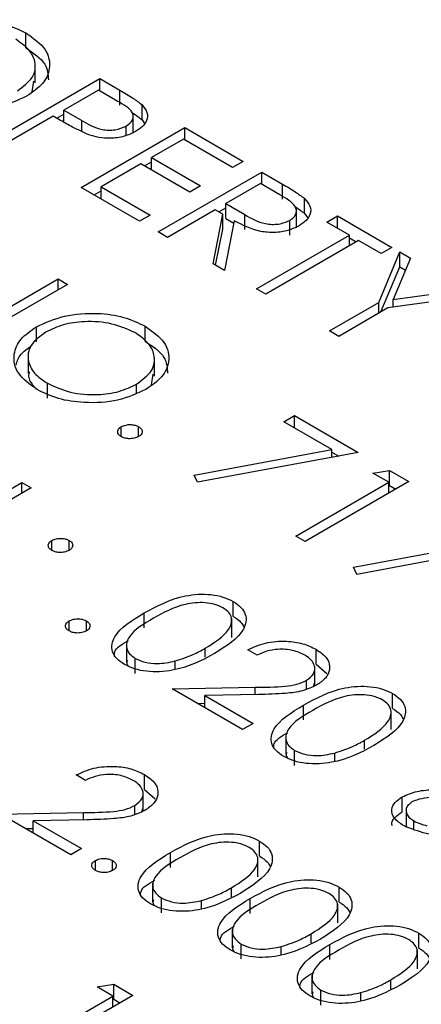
# Model space of a CAD drawing. Header units: inches. Extents: x 220 to 877, y 4 to 174.
# Tile 453 of 656: x 485.109 to 485.438, y 149.824 to 150.63. Entities that reach past the tile are written whole.
import ezdxf

# ---------------------------------------------------------------- set-up
doc = ezdxf.new("R2010")
doc.units = ezdxf.units.IN
doc.header["$LTSCALE"] = 0.5
doc.header["$MEASUREMENT"] = 0
doc.layers.add('DSS-M-S', color=53, linetype='Continuous')

msp = doc.modelspace()

# ---------------------------------------------------------------- linework, layer by layer
at = {"layer": 'DSS-M-S', "linetype": 'Continuous', "lineweight": 25}
for p, q in [((485.11367, 150.60652), (485.11367, 150.61877)), ((485.12133, 150.57777), (485.12133, 150.59308)), ((485.08919, 150.53242), (485.17404, 150.5814)), ((485.17404, 150.5814), (485.19068, 150.57179)), ((485.17404, 150.57135), (485.17404, 150.5814)), ((485.11881, 150.57063), (485.12024, 150.57936)), ((485.17295, 150.57198), (485.14467, 150.55565)), ((485.18847, 150.56302), (485.17295, 150.57198)), ((485.19068, 150.55955), (485.19068, 150.57179)), ((485.20874, 150.54765), (485.20874, 150.5599)), ((485.13597, 150.55063), (485.0968, 150.52802)), ((485.14204, 150.54713), (485.13597, 150.55063)), ((485.13896, 150.5489), (485.14467, 150.5522)), ((485.14467, 150.55565), (485.15934, 150.54697)), ((485.14467, 150.54566), (485.14467, 150.55565)), ((485.20146, 150.53664), (485.20146, 150.55195)), ((485.15881, 150.49222), (485.24367, 150.54121)), ((485.15934, 150.53814), (485.15934, 150.54697)), ((485.19585, 150.53488), (485.19585, 150.54249)), ((485.20874, 150.54765), (485.21076, 150.54455)), ((485.24367, 150.54121), (485.29153, 150.51358)), ((485.24367, 150.53116), (485.24367, 150.54121)), ((485.24258, 150.53179), (485.21647, 150.51672)), ((485.28283, 150.50855), (485.24258, 150.53179)), ((485.21647, 150.51672), (485.25672, 150.49348)), ((485.21647, 150.50667), (485.21647, 150.51672)), ((485.20777, 150.51169), (485.17513, 150.49285)), ((485.24802, 150.48846), (485.20777, 150.51169)), ((485.21076, 150.50996), (485.21647, 150.51326)), ((485.29153, 150.51358), (485.28283, 150.50855)), ((485.22191, 150.4558), (485.30676, 150.50478)), ((485.30676, 150.50478), (485.32374, 150.49498)), ((485.30676, 150.49474), (485.30676, 150.50478)), ((485.20668, 150.46459), (485.15881, 150.49222)), ((485.17513, 150.49285), (485.21538, 150.46962)), ((485.17513, 150.4828), (485.17513, 150.49285)), ((485.25672, 150.49348), (485.24802, 150.48846)), ((485.30567, 150.49536), (485.27739, 150.47904)), ((485.32158, 150.48618), (485.30567, 150.49536)), ((485.32374, 150.48273), (485.32374, 150.49498)), ((485.16942, 150.4861), (485.17513, 150.4894)), ((485.27739, 150.47904), (485.29281, 150.47)), ((485.27739, 150.46679), (485.27739, 150.47904)), ((485.34181, 150.47097), (485.34181, 150.48322)), ((485.21538, 150.46962), (485.20668, 150.46459)), ((485.26869, 150.47401), (485.22952, 150.4514)), ((485.26688, 150.42984), (485.27487, 150.47044)), ((485.27487, 150.47044), (485.26869, 150.47401)), ((485.27168, 150.47228), (485.27739, 150.47558)), ((485.27487, 150.45819), (485.27487, 150.47044)), ((485.29281, 150.45775), (485.29281, 150.47)), ((485.33518, 150.45921), (485.33518, 150.47452)), ((485.34181, 150.47097), (485.34442, 150.46726)), ((485.36007, 150.46396), (485.36877, 150.46899)), ((485.36877, 150.46899), (485.41337, 150.44324)), ((485.36877, 150.45894), (485.36877, 150.46899)), ((485.28429, 150.465), (485.2763, 150.4244)), ((485.27739, 150.46679), (485.28389, 150.46298)), ((485.32978, 150.45307), (485.32978, 150.46532)), ((485.37856, 150.45329), (485.36007, 150.46396)), ((485.22952, 150.4514), (485.22191, 150.4558)), ((485.26905, 150.42859), (485.27487, 150.45819)), ((485.30241, 150.40933), (485.37856, 150.45329)), ((485.37856, 150.4445), (485.37856, 150.45329)), ((485.38617, 150.44889), (485.31002, 150.40493)), ((485.37856, 150.45109), (485.38427, 150.44779)), ((485.40467, 150.43822), (485.38617, 150.44889)), ((485.40258, 150.39807), (485.4199, 150.43947)), ((485.41337, 150.44324), (485.40467, 150.43822)), ((485.4199, 150.43947), (485.42862, 150.43444)), ((485.4199, 150.42722), (485.4199, 150.43947)), ((485.2763, 150.4244), (485.26688, 150.42984)), ((485.42862, 150.43444), (485.41446, 150.40052)), ((485.40448, 150.39038), (485.4199, 150.42722)), ((485.4199, 150.42722), (485.4245, 150.42457)), ((485.14766, 150.41294), (485.06281, 150.36395)), ((485.07326, 150.37878), (485.14005, 150.41733)), ((485.14005, 150.41733), (485.14766, 150.41294)), ((485.14005, 150.40854), (485.14005, 150.41733)), ((485.31002, 150.40493), (485.30241, 150.40933)), ((485.48191, 150.40368), (485.41019, 150.39368)), ((485.41446, 150.40052), (485.47319, 150.40871)), ((485.36224, 150.37479), (485.40258, 150.39807)), ((485.40258, 150.38928), (485.40258, 150.39807)), ((485.41446, 150.39427), (485.41446, 150.40052)), ((485.41019, 150.39368), (485.36986, 150.37039)), ((485.12227, 150.36593), (485.12227, 150.37818)), ((485.2113, 150.36646), (485.2113, 150.37871)), ((485.36986, 150.37039), (485.36224, 150.37479)), ((485.11544, 150.35529), (485.11544, 150.33998)), ((485.21896, 150.33771), (485.21896, 150.35302)), ((485.21645, 150.33057), (485.21788, 150.3393)), ((485.13117, 150.31978), (485.13117, 150.33202)), ((485.20428, 150.32407), (485.20428, 150.33133)), ((485.32498, 150.30053), (485.33369, 150.30555)), ((485.36432, 150.27782), (485.32498, 150.30053)), ((485.33369, 150.30555), (485.3859, 150.27541)), ((485.33369, 150.2955), (485.33369, 150.30555)), ((485.19172, 150.28828), (485.19172, 150.29644)), ((485.20586, 150.28828), (485.20586, 150.29644)), ((485.25131, 150.2568), (485.36432, 150.27782)), ((485.3859, 150.27541), (485.25427, 150.25091)), ((485.36432, 150.27139), (485.36432, 150.27782)), ((485.36432, 150.27562), (485.36986, 150.27242)), ((485.39787, 150.25845), (485.41155, 150.2606)), ((485.41092, 150.25091), (485.39787, 150.25845)), ((485.41155, 150.2606), (485.42724, 150.25154)), ((485.41155, 150.24835), (485.41155, 150.2606)), ((485.02555, 150.20177), (485.1104, 150.25076)), ((485.1104, 150.25076), (485.11802, 150.24636)), ((485.1104, 150.24196), (485.1104, 150.25076)), ((485.25427, 150.25091), (485.25131, 150.2568)), ((485.33477, 150.20695), (485.41092, 150.25091)), ((485.42724, 150.25154), (485.34239, 150.20256)), ((485.41092, 150.24212), (485.41092, 150.25091)), ((485.11802, 150.24636), (485.04187, 150.2024)), ((485.41092, 150.24825), (485.41155, 150.24835)), ((485.41155, 150.24835), (485.41663, 150.24542)), ((485.13488, 150.19518), (485.13488, 150.20334)), ((485.14902, 150.19518), (485.14902, 150.20334)), ((485.34239, 150.20256), (485.33477, 150.20695)), ((485.38186, 150.18144), (485.49486, 150.20246)), ((485.51645, 150.20004), (485.38481, 150.17555)), ((485.38481, 150.17555), (485.38186, 150.18144)), ((485.28346, 150.14112), (485.28346, 150.15337)), ((485.14902, 150.12924), (485.14902, 150.1374)), ((485.16316, 150.12924), (485.16316, 150.1374)), ((485.21045, 150.13173), (485.21045, 150.14398)), ((485.28224, 150.12398), (485.28224, 150.13929)), ((485.19588, 150.119), (485.19588, 150.10369)), ((485.26053, 150.10771), (485.26053, 150.11511)), ((485.30295, 150.10945), (485.29534, 150.11385)), ((485.3513, 150.10196), (485.3513, 150.1142)), ((485.20321, 150.0945), (485.20321, 150.10675)), ((485.23598, 150.09804), (485.23598, 150.10465)), ((485.3502, 150.0847), (485.3502, 150.10001)), ((485.3513, 150.10196), (485.36014, 150.0944)), ((485.23333, 150.08182), (485.30136, 150.0831)), ((485.29099, 150.04854), (485.23333, 150.08182)), ((485.30136, 150.07713), (485.30136, 150.0831)), ((485.34341, 150.08154), (485.34341, 150.08885)), ((485.34939, 150.08392), (485.34969, 150.08625)), ((485.30409, 150.07718), (485.2602, 150.07636)), ((485.2602, 150.07636), (485.29969, 150.05356)), ((485.2602, 150.06631), (485.2602, 150.07636)), ((485.414, 150.06576), (485.414, 150.07801)), ((485.25388, 150.06996), (485.2602, 150.07008)), ((485.34099, 150.05637), (485.34099, 150.06861)), ((485.41279, 150.04862), (485.41279, 150.06393)), ((485.29969, 150.05356), (485.29099, 150.04854)), ((485.32643, 150.04364), (485.32643, 150.02833)), ((485.39107, 150.03234), (485.39107, 150.03975)), ((485.33375, 150.01914), (485.33375, 150.03139)), ((485.36653, 150.02268), (485.36653, 150.02929)), ((485.16235, 150.00693), (485.15473, 150.01133)), ((485.21069, 149.99943), (485.21069, 150.01168)), ((485.2096, 149.98218), (485.2096, 149.99749)), ((485.21069, 149.99943), (485.21953, 149.99188)), ((485.42189, 149.98123), (485.42189, 149.99348)), ((485.2028, 149.97902), (485.2028, 149.98633)), ((485.09273, 149.9793), (485.16075, 149.98058)), ((485.15038, 149.94602), (485.09273, 149.9793)), ((485.16075, 149.97461), (485.16075, 149.98058)), ((485.20878, 149.9814), (485.20909, 149.98373)), ((485.42509, 149.98365), (485.42509, 149.96834)), ((485.16349, 149.97466), (485.1196, 149.97383)), ((485.1196, 149.97383), (485.15908, 149.95104)), ((485.1196, 149.96379), (485.1196, 149.97383)), ((485.43134, 149.96696), (485.43134, 149.9738)), ((485.11327, 149.96744), (485.1196, 149.96756)), ((485.30494, 149.94502), (485.30494, 149.95727)), ((485.15908, 149.95104), (485.15038, 149.94602)), ((485.23194, 149.93563), (485.23194, 149.94788)), ((485.17051, 149.93314), (485.17051, 149.94131)), ((485.18465, 149.93314), (485.18465, 149.94131)), ((485.30373, 149.92788), (485.30373, 149.94319)), ((485.21737, 149.9229), (485.21737, 149.90759)), ((485.28201, 149.91161), (485.28201, 149.91901)), ((485.37021, 149.90734), (485.37021, 149.91959)), ((485.2247, 149.8984), (485.2247, 149.91065)), ((485.25747, 149.90194), (485.25747, 149.90855)), ((485.29721, 149.89795), (485.29721, 149.9102)), ((485.369, 149.8902), (485.369, 149.90551)), ((485.28264, 149.88522), (485.28264, 149.86991)), ((485.34728, 149.87393), (485.34728, 149.88133)), ((485.43549, 149.86966), (485.43549, 149.88191)), ((485.28997, 149.86072), (485.28997, 149.87297)), ((485.36248, 149.86027), (485.36248, 149.87252)), ((485.32274, 149.86426), (485.32274, 149.87087)), ((485.43427, 149.85252), (485.43427, 149.86783)), ((485.34791, 149.84754), (485.34791, 149.83223)), ((485.17187, 149.83784), (485.18555, 149.83999)), ((485.18555, 149.83999), (485.20124, 149.83093)), ((485.18555, 149.82774), (485.18555, 149.83999)), ((485.41256, 149.83625), (485.41256, 149.84365)), ((485.18492, 149.83031), (485.17187, 149.83784)), ((485.35524, 149.82304), (485.35524, 149.83529)), ((485.38801, 149.82658), (485.38801, 149.83319)), ((485.10877, 149.78635), (485.18492, 149.83031)), ((485.20124, 149.83093), (485.11639, 149.78195)), ((485.18492, 149.82151), (485.18492, 149.83031)), ((485.18492, 149.82764), (485.18555, 149.82774)), ((485.18555, 149.82774), (485.19063, 149.82481))]:
    msp.add_line(p, q, dxfattribs=at)
for points, knots in [([(485.02463, 150.61824), (485.03196, 150.62156), (485.04662, 150.62822), (485.07315, 150.63012), (485.09669, 150.62679), (485.10801, 150.62144), (485.11367, 150.61877)], [0, 0, 0, 0, 0.279731, 0.559327, 0.77968, 1, 1, 1, 1]), ([(485.10665, 150.57138), (485.11138, 150.57487), (485.12085, 150.58184), (485.12221, 150.59455), (485.11674, 150.60551), (485.10914, 150.61085), (485.10534, 150.61353)], [0, 0, 0, 0, 0.279468, 0.55887, 0.779516, 1, 1, 1, 1]), ([(485.11367, 150.61877), (485.11962, 150.61453), (485.13152, 150.60605), (485.13434, 150.59051), (485.12859, 150.57677), (485.11903, 150.57024), (485.11424, 150.56698)], [0, 0, 0, 0, 0.279767, 0.559358, 0.779571, 1, 1, 1, 1]), ([(485.11367, 150.60652), (485.11988, 150.60229), (485.13107, 150.59467), (485.13172, 150.58476), (485.13201, 150.58035)], [0, 0, 0, 0, 0.5548048, 1, 1, 1, 1]), ([(485.11424, 150.56698), (485.10691, 150.56361), (485.09225, 150.55687), (485.06557, 150.55542), (485.04198, 150.55869), (485.03076, 150.56415), (485.02514, 150.56688)], [0, 0, 0, 0, 0.27963, 0.559343, 0.779597, 1, 1, 1, 1]), ([(485.19068, 150.57179), (485.19432, 150.56971), (485.20082, 150.56598), (485.20632, 150.56176), (485.20874, 150.5599)], [0, 0, 0, 0, 0.560314, 1, 1, 1, 1]), ([(485.19585, 150.54249), (485.1979, 150.54412), (485.20099, 150.54657), (485.20169, 150.55058), (485.19999, 150.55652), (485.19359, 150.56014), (485.18847, 150.56302)], [0, 0, 0, 0, 0.248969, 0.374729, 0.500383, 1, 1, 1, 1]), ([(485.20874, 150.5599), (485.21038, 150.55788), (485.21368, 150.55383), (485.21327, 150.54744), (485.20956, 150.54205), (485.20552, 150.53943), (485.2035, 150.53812)], [0, 0, 0, 0, 0.279705, 0.559381, 0.779509, 1, 1, 1, 1]), ([(485.20057, 150.55356), (485.20081, 150.55342), (485.20384, 150.5516), (485.20639, 150.54955), (485.20874, 150.54765)], [0, 0, 0, 0, 0.079748, 1, 1, 1, 1]), ([(485.16503, 150.53546), (485.16051, 150.53749), (485.15243, 150.54111), (485.14521, 150.54529), (485.14204, 150.54713)], [0, 0, 0, 0, 0.559694, 1, 1, 1, 1]), ([(485.15934, 150.54697), (485.16449, 150.54397), (485.17094, 150.54023), (485.18145, 150.53906), (485.18861, 150.53943), (485.19296, 150.54127), (485.19585, 150.54249)], [0, 0, 0, 0, 0.499721, 0.62535, 0.751083, 1, 1, 1, 1]), ([(485.2035, 150.53812), (485.2005, 150.53662), (485.19451, 150.53363), (485.18345, 150.53215), (485.17327, 150.53295), (485.16778, 150.53462), (485.16503, 150.53546)], [0, 0, 0, 0, 0.280099, 0.559324, 0.779458, 1, 1, 1, 1]), ([(485.32374, 150.49498), (485.32736, 150.49291), (485.33381, 150.4892), (485.33937, 150.48505), (485.34181, 150.48322)], [0, 0, 0, 0, 0.56024, 1, 1, 1, 1]), ([(485.32978, 150.46532), (485.33093, 150.46609), (485.33323, 150.46763), (485.33493, 150.47056), (485.33542, 150.4736), (485.33327, 150.47962), (485.32678, 150.48327), (485.32158, 150.48618)], [0, 0, 0, 0, 0.1253074, 0.250617, 0.3759543, 0.5012806, 1, 1, 1, 1]), ([(485.33419, 150.47644), (485.33423, 150.47641), (485.33704, 150.47473), (485.33944, 150.47283), (485.34181, 150.47097)], [0, 0, 0, 0, 0.0138, 1, 1, 1, 1]), ([(485.34181, 150.48322), (485.34359, 150.48117), (485.34715, 150.47708), (485.34703, 150.47054), (485.34354, 150.46496), (485.33943, 150.46226), (485.33737, 150.46091)], [0, 0, 0, 0, 0.279797, 0.5595, 0.779626, 1, 1, 1, 1]), ([(485.29281, 150.47), (485.29803, 150.467), (485.30458, 150.46325), (485.31515, 150.46192), (485.32242, 150.46223), (485.32684, 150.46409), (485.32978, 150.46532)], [0, 0, 0, 0, 0.499827, 0.625498, 0.751208, 1, 1, 1, 1]), ([(485.33737, 150.46091), (485.33447, 150.45949), (485.32866, 150.45665), (485.31734, 150.45496), (485.30064, 150.45636), (485.29103, 150.46144), (485.28429, 150.465)], [0, 0, 0, 0, 0.18712, 0.373979, 0.560911, 1, 1, 1, 1]), ([(485.12227, 150.37818), (485.1296, 150.38151), (485.14426, 150.38816), (485.17078, 150.39007), (485.19433, 150.38673), (485.20564, 150.38139), (485.2113, 150.37871)], [0, 0, 0, 0, 0.279731, 0.559327, 0.77968, 1, 1, 1, 1]), ([(485.20297, 150.37347), (485.19692, 150.37616), (485.18481, 150.38154), (485.16311, 150.38317), (485.14375, 150.38046), (485.13453, 150.37602), (485.12992, 150.37381)], [0, 0, 0, 0, 0.279627, 0.55935, 0.77963, 1, 1, 1, 1]), ([(485.12278, 150.32682), (485.11693, 150.33104), (485.10524, 150.33947), (485.1026, 150.35484), (485.10815, 150.36845), (485.11756, 150.37494), (485.12227, 150.37818)], [0, 0, 0, 0, 0.279663, 0.559354, 0.779636, 1, 1, 1, 1]), ([(485.12992, 150.37381), (485.12522, 150.37034), (485.11582, 150.36342), (485.11454, 150.35084), (485.11962, 150.33989), (485.12732, 150.33465), (485.13117, 150.33202)], [0, 0, 0, 0, 0.279416, 0.559077, 0.779478, 1, 1, 1, 1]), ([(485.20428, 150.33133), (485.20902, 150.33481), (485.21849, 150.34178), (485.21985, 150.35449), (485.21438, 150.36545), (485.20677, 150.3708), (485.20297, 150.37347)], [0, 0, 0, 0, 0.279468, 0.55887, 0.779516, 1, 1, 1, 1]), ([(485.2113, 150.37871), (485.21725, 150.37447), (485.22915, 150.36599), (485.23198, 150.35046), (485.22622, 150.33671), (485.21666, 150.33019), (485.21188, 150.32692)], [0, 0, 0, 0, 0.279767, 0.559358, 0.779571, 1, 1, 1, 1]), ([(485.2113, 150.36646), (485.21751, 150.36223), (485.2287, 150.35461), (485.22936, 150.3447), (485.22965, 150.34029)], [0, 0, 0, 0, 0.554805, 1, 1, 1, 1]), ([(485.10563, 150.34691), (485.10652, 150.34998), (485.10819, 150.35578), (485.11476, 150.36026), (485.11785, 150.36237)], [0, 0, 0, 0, 0.5286967, 1, 1, 1, 1]), ([(485.11641, 150.34145), (485.11609, 150.34022), (485.11499, 150.33597), (485.11805, 150.33194), (485.12022, 150.32907)], [0, 0, 0, 0, 0.2888747, 1, 1, 1, 1]), ([(485.13117, 150.33202), (485.13718, 150.32927), (485.14918, 150.32376), (485.17095, 150.32191), (485.19039, 150.32466), (485.19965, 150.3291), (485.20428, 150.33133)], [0, 0, 0, 0, 0.27983, 0.559389, 0.779654, 1, 1, 1, 1]), ([(485.21188, 150.32692), (485.20455, 150.32355), (485.18989, 150.31681), (485.1632, 150.31536), (485.13961, 150.31863), (485.12839, 150.32409), (485.12278, 150.32682)], [0, 0, 0, 0, 0.27963, 0.559343, 0.779597, 1, 1, 1, 1]), ([(485.19172, 150.28828), (485.19081, 150.28895), (485.18898, 150.2903), (485.1886, 150.29274), (485.1895, 150.29489), (485.19098, 150.29593), (485.19172, 150.29644)], [0, 0, 0, 0, 0.279581, 0.559143, 0.779575, 1, 1, 1, 1]), ([(485.19172, 150.29644), (485.19289, 150.29697), (485.19522, 150.29803), (485.19945, 150.29826), (485.20319, 150.29774), (485.20497, 150.29688), (485.20586, 150.29644)], [0, 0, 0, 0, 0.279576, 0.559284, 0.779552, 1, 1, 1, 1]), ([(485.20586, 150.29644), (485.20679, 150.29577), (485.20864, 150.29443), (485.20898, 150.29198), (485.20813, 150.28982), (485.20662, 150.28879), (485.20586, 150.28828)], [0, 0, 0, 0, 0.279602, 0.559212, 0.779475, 1, 1, 1, 1]), ([(485.20586, 150.28828), (485.2047, 150.28775), (485.20236, 150.28669), (485.19814, 150.28648), (485.1944, 150.28699), (485.19261, 150.28785), (485.19172, 150.28828)], [0, 0, 0, 0, 0.279469, 0.559358, 0.779674, 1, 1, 1, 1]), ([(485.13488, 150.19518), (485.13396, 150.19585), (485.13211, 150.1972), (485.13174, 150.19964), (485.13264, 150.2018), (485.13413, 150.20283), (485.13488, 150.20334)], [0, 0, 0, 0, 0.279647, 0.559299, 0.779615, 1, 1, 1, 1]), ([(485.13488, 150.20334), (485.13605, 150.20387), (485.13839, 150.20492), (485.14261, 150.20514), (485.14634, 150.20462), (485.14813, 150.20377), (485.14902, 150.20334)], [0, 0, 0, 0, 0.279585, 0.559454, 0.779697, 1, 1, 1, 1]), ([(485.14902, 150.20334), (485.14995, 150.20267), (485.1518, 150.20132), (485.15214, 150.19888), (485.15129, 150.19671), (485.14978, 150.19569), (485.14902, 150.19518)], [0, 0, 0, 0, 0.279602, 0.559212, 0.779475, 1, 1, 1, 1]), ([(485.14902, 150.19518), (485.14786, 150.19464), (485.14553, 150.19357), (485.1413, 150.19337), (485.13755, 150.19387), (485.13577, 150.19474), (485.13488, 150.19518)], [0, 0, 0, 0, 0.2795175, 0.5593264, 0.7795441, 1, 1, 1, 1]), ([(485.21045, 150.14398), (485.22091, 150.14963), (485.234, 150.15672), (485.25466, 150.15951), (485.26523, 150.15925), (485.27541, 150.15731), (485.28078, 150.15468), (485.28346, 150.15337)], [0, 0, 0, 0, 0.498702, 0.624177, 0.749467, 0.874745, 1, 1, 1, 1]), ([(485.27501, 150.14819), (485.27287, 150.14921), (485.26859, 150.15123), (485.26045, 150.15248), (485.25216, 150.15245), (485.23621, 150.14973), (485.22614, 150.1441), (485.2181, 150.1396)], [0, 0, 0, 0, 0.125139, 0.250418, 0.375519, 0.500847, 1, 1, 1, 1]), ([(485.26053, 150.11511), (485.26809, 150.11984), (485.27942, 150.12692), (485.28314, 150.13824), (485.28022, 150.14448), (485.27675, 150.14696), (485.27501, 150.14819)], [0, 0, 0, 0, 0.500072, 0.749021, 0.874598, 1, 1, 1, 1]), ([(485.28346, 150.15337), (485.28575, 150.15181), (485.29035, 150.14869), (485.29503, 150.14088), (485.29234, 150.12609), (485.2778, 150.11685), (485.26811, 150.11069)], [0, 0, 0, 0, 0.1256, 0.251197, 0.500581, 1, 1, 1, 1]), ([(485.14902, 150.12924), (485.14811, 150.12991), (485.14629, 150.13126), (485.14591, 150.1337), (485.1468, 150.13585), (485.14828, 150.13688), (485.14902, 150.1374)], [0, 0, 0, 0, 0.279581, 0.559143, 0.779575, 1, 1, 1, 1]), ([(485.14902, 150.1374), (485.15019, 150.13793), (485.15252, 150.13899), (485.15675, 150.13922), (485.16049, 150.1387), (485.16227, 150.13783), (485.16316, 150.1374)], [0, 0, 0, 0, 0.2795762, 0.5592837, 0.7795524, 1, 1, 1, 1]), ([(485.16316, 150.1374), (485.16409, 150.13673), (485.16595, 150.13538), (485.16629, 150.13294), (485.16544, 150.13077), (485.16392, 150.12975), (485.16316, 150.12924)], [0, 0, 0, 0, 0.2796016, 0.559212, 0.7794752, 1, 1, 1, 1]), ([(485.19425, 150.10187), (485.19198, 150.10342), (485.18743, 150.10651), (485.18286, 150.11427), (485.18597, 150.12894), (485.20065, 150.13796), (485.21045, 150.14398)], [0, 0, 0, 0, 0.125551, 0.25109, 0.50025, 1, 1, 1, 1]), ([(485.2181, 150.1396), (485.21023, 150.13498), (485.19845, 150.12807), (485.19501, 150.11668), (485.19801, 150.11047), (485.20148, 150.10799), (485.20321, 150.10675)], [0, 0, 0, 0, 0.500291, 0.749086, 0.874606, 1, 1, 1, 1]), ([(485.28346, 150.14112), (485.28585, 150.13958), (485.28974, 150.13709), (485.29138, 150.13389), (485.29201, 150.13266)], [0, 0, 0, 0, 0.61563, 1, 1, 1, 1]), ([(485.16316, 150.12924), (485.162, 150.12871), (485.15967, 150.12764), (485.15544, 150.12743), (485.1517, 150.12795), (485.14991, 150.12881), (485.14902, 150.12924)], [0, 0, 0, 0, 0.2794691, 0.5593578, 0.7796739, 1, 1, 1, 1]), ([(485.18606, 150.10988), (485.18613, 150.11063), (485.18652, 150.11517), (485.19259, 150.1185), (485.19766, 150.12128)], [0, 0, 0, 0, 0.165027, 1, 1, 1, 1]), ([(485.23598, 150.10465), (485.24098, 150.10628), (485.2499, 150.1092), (485.25728, 150.1133), (485.26053, 150.11511)], [0, 0, 0, 0, 0.559599, 1, 1, 1, 1]), ([(485.29534, 150.11385), (485.29996, 150.11595), (485.30919, 150.12013), (485.32585, 150.1214), (485.34072, 150.11935), (485.34777, 150.11592), (485.3513, 150.1142)], [0, 0, 0, 0, 0.280029, 0.559515, 0.779668, 1, 1, 1, 1]), ([(485.3422, 150.10941), (485.33901, 150.11091), (485.33262, 150.11391), (485.32079, 150.11464), (485.31062, 150.11284), (485.30551, 150.11058), (485.30295, 150.10945)], [0, 0, 0, 0, 0.279699, 0.558847, 0.779176, 1, 1, 1, 1]), ([(485.3513, 150.1142), (485.35473, 150.11182), (485.36158, 150.10704), (485.36307, 150.09821), (485.35977, 150.09043), (485.35439, 150.08671), (485.3517, 150.08484)], [0, 0, 0, 0, 0.27989, 0.559224, 0.779582, 1, 1, 1, 1]), ([(485.26811, 150.11069), (485.25745, 150.10509), (485.24147, 150.09668), (485.21587, 150.09522), (485.20235, 150.0979), (485.19695, 150.10055), (485.19425, 150.10187)], [0, 0, 0, 0, 0.499407, 0.748743, 0.874372, 1, 1, 1, 1]), ([(485.19671, 150.10515), (485.1964, 150.10441), (485.19575, 150.10282), (485.19684, 150.1013), (485.19741, 150.1005)], [0, 0, 0, 0, 0.47077, 1, 1, 1, 1]), ([(485.20321, 150.10675), (485.20582, 150.10558), (485.21104, 150.10324), (485.22304, 150.1019), (485.23108, 150.1036), (485.23598, 150.10465)], [0, 0, 0, 0, 0.280257, 0.560781, 1, 1, 1, 1]), ([(485.34341, 150.08885), (485.34567, 150.09057), (485.35021, 150.09401), (485.35059, 150.10021), (485.34792, 150.10556), (485.34411, 150.10812), (485.3422, 150.10941)], [0, 0, 0, 0, 0.279126, 0.558978, 0.77935, 1, 1, 1, 1]), ([(485.30136, 150.0831), (485.30962, 150.08317), (485.32112, 150.08326), (485.33579, 150.08524), (485.34087, 150.08765), (485.34341, 150.08885)], [0, 0, 0, 0, 0.560717, 0.780532, 1, 1, 1, 1]), ([(485.3517, 150.08484), (485.34799, 150.0831), (485.34057, 150.07961), (485.32361, 150.07765), (485.3115, 150.07736), (485.30409, 150.07718)], [0, 0, 0, 0, 0.279288, 0.559154, 1, 1, 1, 1]), ([(485.34099, 150.06861), (485.35145, 150.07427), (485.36455, 150.08136), (485.3852, 150.08415), (485.39577, 150.08389), (485.40595, 150.08195), (485.41132, 150.07932), (485.414, 150.07801)], [0, 0, 0, 0, 0.498702, 0.624177, 0.749467, 0.874745, 1, 1, 1, 1]), ([(485.40555, 150.07283), (485.40341, 150.07384), (485.39913, 150.07587), (485.39099, 150.07712), (485.3827, 150.07709), (485.36675, 150.07437), (485.35669, 150.06874), (485.34864, 150.06424)], [0, 0, 0, 0, 0.1251388, 0.2504182, 0.3755189, 0.5008471, 1, 1, 1, 1]), ([(485.414, 150.07801), (485.4163, 150.07645), (485.42089, 150.07333), (485.42557, 150.06552), (485.42288, 150.05073), (485.40835, 150.04149), (485.39865, 150.03533)], [0, 0, 0, 0, 0.1256, 0.251197, 0.500581, 1, 1, 1, 1]), ([(485.3248, 150.02651), (485.32252, 150.02805), (485.31797, 150.03115), (485.3134, 150.03891), (485.31651, 150.05358), (485.3312, 150.0626), (485.34099, 150.06861)], [0, 0, 0, 0, 0.125551, 0.25109, 0.50025, 1, 1, 1, 1]), ([(485.39107, 150.03975), (485.39863, 150.04448), (485.40996, 150.05156), (485.41369, 150.06288), (485.41077, 150.06912), (485.40729, 150.0716), (485.40555, 150.07283)], [0, 0, 0, 0, 0.500072, 0.749021, 0.874598, 1, 1, 1, 1]), ([(485.414, 150.06576), (485.41639, 150.06422), (485.42028, 150.06173), (485.42192, 150.05853), (485.42255, 150.0573)], [0, 0, 0, 0, 0.61563, 1, 1, 1, 1]), ([(485.34864, 150.06424), (485.34077, 150.05962), (485.32899, 150.05271), (485.32556, 150.04132), (485.32856, 150.03511), (485.33202, 150.03263), (485.33375, 150.03139)], [0, 0, 0, 0, 0.500291, 0.749086, 0.874606, 1, 1, 1, 1]), ([(485.3166, 150.03452), (485.31667, 150.03527), (485.31706, 150.03981), (485.32313, 150.04314), (485.3282, 150.04592)], [0, 0, 0, 0, 0.165027, 1, 1, 1, 1]), ([(485.39865, 150.03533), (485.38799, 150.02972), (485.37201, 150.02132), (485.34641, 150.01986), (485.33289, 150.02254), (485.32749, 150.02518), (485.3248, 150.02651)], [0, 0, 0, 0, 0.499407, 0.748743, 0.874372, 1, 1, 1, 1]), ([(485.36653, 150.02929), (485.37152, 150.03092), (485.38044, 150.03384), (485.38782, 150.03794), (485.39107, 150.03975)], [0, 0, 0, 0, 0.559599, 1, 1, 1, 1]), ([(485.32726, 150.02979), (485.32695, 150.02904), (485.32629, 150.02746), (485.32738, 150.02594), (485.32796, 150.02514)], [0, 0, 0, 0, 0.47077, 1, 1, 1, 1]), ([(485.33375, 150.03139), (485.33636, 150.03022), (485.34158, 150.02787), (485.35359, 150.02654), (485.36162, 150.02824), (485.36653, 150.02929)], [0, 0, 0, 0, 0.280257, 0.560781, 1, 1, 1, 1]), ([(485.15473, 150.01133), (485.15935, 150.01342), (485.16858, 150.01761), (485.18525, 150.01887), (485.20012, 150.01682), (485.20717, 150.0134), (485.21069, 150.01168)], [0, 0, 0, 0, 0.280029, 0.559515, 0.779668, 1, 1, 1, 1]), ([(485.2016, 150.00688), (485.1984, 150.00839), (485.19202, 150.01139), (485.18018, 150.01211), (485.17001, 150.01032), (485.1649, 150.00806), (485.16235, 150.00693)], [0, 0, 0, 0, 0.279699, 0.558847, 0.779176, 1, 1, 1, 1]), ([(485.21069, 150.01168), (485.21412, 150.00929), (485.22097, 150.00452), (485.22246, 149.99568), (485.21917, 149.98791), (485.21379, 149.98418), (485.2111, 149.98232)], [0, 0, 0, 0, 0.27989, 0.559224, 0.779582, 1, 1, 1, 1]), ([(485.2028, 149.98633), (485.20507, 149.98805), (485.20961, 149.99149), (485.20998, 149.99769), (485.20732, 150.00304), (485.2035, 150.0056), (485.2016, 150.00688)], [0, 0, 0, 0, 0.279126, 0.558978, 0.77935, 1, 1, 1, 1]), ([(485.42287, 149.96989), (485.42008, 149.9718), (485.41449, 149.9756), (485.41264, 149.98269), (485.41531, 149.989), (485.41969, 149.99199), (485.42189, 149.99348)], [0, 0, 0, 0, 0.280193, 0.559327, 0.779547, 1, 1, 1, 1]), ([(485.42189, 149.99348), (485.42581, 149.99516), (485.43368, 149.99853), (485.45128, 149.99979), (485.46363, 149.99917), (485.47118, 149.9988)], [0, 0, 0, 0, 0.278947, 0.55883, 1, 1, 1, 1]), ([(485.47036, 149.99191), (485.46259, 149.99252), (485.45175, 149.99336), (485.43754, 149.99233), (485.4324, 149.99029), (485.42984, 149.98928)], [0, 0, 0, 0, 0.561001, 0.781055, 1, 1, 1, 1]), ([(485.16075, 149.98058), (485.16901, 149.98064), (485.18051, 149.98074), (485.19519, 149.98272), (485.20027, 149.98512), (485.2028, 149.98633)], [0, 0, 0, 0, 0.560717, 0.780532, 1, 1, 1, 1]), ([(485.42984, 149.98928), (485.42819, 149.98797), (485.42488, 149.98533), (485.42486, 149.98066), (485.42703, 149.97668), (485.4299, 149.97476), (485.43134, 149.9738)], [0, 0, 0, 0, 0.278701, 0.558778, 0.779258, 1, 1, 1, 1]), ([(485.2111, 149.98232), (485.20739, 149.98058), (485.19996, 149.97709), (485.183, 149.97513), (485.17089, 149.97484), (485.16349, 149.97466)], [0, 0, 0, 0, 0.2792879, 0.5591538, 1, 1, 1, 1]), ([(485.41378, 149.96977), (485.41365, 149.97016), (485.41286, 149.97244), (485.41555, 149.97678), (485.41977, 149.97975), (485.42189, 149.98123)], [0, 0, 0, 0, 0.091679, 0.5456, 1, 1, 1, 1]), ([(485.46919, 149.96066), (485.45965, 149.96105), (485.44268, 149.96175), (485.42891, 149.96741), (485.42287, 149.96989)], [0, 0, 0, 0, 0.562059, 1, 1, 1, 1]), ([(485.43134, 149.9738), (485.43316, 149.97287), (485.43641, 149.97122), (485.44039, 149.97026), (485.44215, 149.96983)], [0, 0, 0, 0, 0.559766, 1, 1, 1, 1]), ([(485.23194, 149.94788), (485.2424, 149.95354), (485.25549, 149.96062), (485.27614, 149.96342), (485.28671, 149.96316), (485.2969, 149.96122), (485.30226, 149.95859), (485.30494, 149.95727)], [0, 0, 0, 0, 0.498702, 0.624177, 0.749467, 0.874745, 1, 1, 1, 1]), ([(485.29649, 149.9521), (485.29436, 149.95311), (485.29007, 149.95513), (485.28193, 149.95639), (485.27364, 149.95636), (485.25769, 149.95363), (485.24763, 149.948), (485.23959, 149.9435)], [0, 0, 0, 0, 0.125139, 0.250418, 0.375519, 0.500847, 1, 1, 1, 1]), ([(485.28201, 149.91901), (485.28958, 149.92374), (485.30091, 149.93083), (485.30463, 149.94214), (485.30171, 149.94838), (485.29823, 149.95086), (485.29649, 149.9521)], [0, 0, 0, 0, 0.500072, 0.749021, 0.874598, 1, 1, 1, 1]), ([(485.30494, 149.95727), (485.30724, 149.95571), (485.31184, 149.9526), (485.31651, 149.94479), (485.31382, 149.92999), (485.29929, 149.92076), (485.28959, 149.9146)], [0, 0, 0, 0, 0.1256, 0.251197, 0.500581, 1, 1, 1, 1]), ([(485.21574, 149.90577), (485.21346, 149.90732), (485.20891, 149.91041), (485.20435, 149.91818), (485.20746, 149.93284), (485.22214, 149.94186), (485.23194, 149.94788)], [0, 0, 0, 0, 0.125551, 0.25109, 0.50025, 1, 1, 1, 1]), ([(485.30494, 149.94502), (485.30734, 149.94349), (485.31123, 149.94099), (485.31287, 149.9378), (485.3135, 149.93657)], [0, 0, 0, 0, 0.61563, 1, 1, 1, 1]), ([(485.17051, 149.93314), (485.1696, 149.93382), (485.16777, 149.93517), (485.16739, 149.9376), (485.16828, 149.93976), (485.16977, 149.94079), (485.17051, 149.94131)], [0, 0, 0, 0, 0.279581, 0.559143, 0.779575, 1, 1, 1, 1]), ([(485.17051, 149.94131), (485.17167, 149.94184), (485.17401, 149.9429), (485.17824, 149.94312), (485.18197, 149.9426), (485.18376, 149.94174), (485.18465, 149.94131)], [0, 0, 0, 0, 0.279576, 0.559284, 0.779552, 1, 1, 1, 1]), ([(485.18465, 149.94131), (485.18558, 149.94063), (485.18743, 149.93929), (485.18777, 149.93685), (485.18692, 149.93468), (485.18541, 149.93365), (485.18465, 149.93314)], [0, 0, 0, 0, 0.2796016, 0.559212, 0.7794752, 1, 1, 1, 1]), ([(485.23959, 149.9435), (485.23172, 149.93889), (485.21993, 149.93198), (485.2165, 149.92059), (485.2195, 149.91437), (485.22296, 149.91189), (485.2247, 149.91065)], [0, 0, 0, 0, 0.500291, 0.749086, 0.874606, 1, 1, 1, 1]), ([(485.18465, 149.93314), (485.18348, 149.93261), (485.18115, 149.93155), (485.17692, 149.93134), (485.17319, 149.93185), (485.1714, 149.93271), (485.17051, 149.93314)], [0, 0, 0, 0, 0.2794691, 0.5593578, 0.7796739, 1, 1, 1, 1]), ([(485.20755, 149.91379), (485.20761, 149.91454), (485.20801, 149.91907), (485.21407, 149.9224), (485.21914, 149.92518)], [0, 0, 0, 0, 0.165027, 1, 1, 1, 1]), ([(485.29721, 149.9102), (485.30767, 149.91586), (485.32076, 149.92294), (485.34141, 149.92574), (485.35199, 149.92548), (485.36217, 149.92354), (485.36753, 149.92091), (485.37021, 149.91959)], [0, 0, 0, 0, 0.498702, 0.624177, 0.749467, 0.874745, 1, 1, 1, 1]), ([(485.28959, 149.9146), (485.27894, 149.90899), (485.26296, 149.90059), (485.23735, 149.89913), (485.22383, 149.9018), (485.21844, 149.90445), (485.21574, 149.90577)], [0, 0, 0, 0, 0.499407, 0.748743, 0.874372, 1, 1, 1, 1]), ([(485.25747, 149.90855), (485.26246, 149.91019), (485.27138, 149.91311), (485.27876, 149.91721), (485.28201, 149.91901)], [0, 0, 0, 0, 0.559599, 1, 1, 1, 1]), ([(485.36177, 149.91442), (485.35963, 149.91543), (485.35535, 149.91745), (485.3472, 149.91871), (485.33891, 149.91868), (485.32296, 149.91595), (485.3129, 149.91032), (485.30486, 149.90582)], [0, 0, 0, 0, 0.1251388, 0.2504182, 0.3755189, 0.5008471, 1, 1, 1, 1]), ([(485.34728, 149.88133), (485.35485, 149.88606), (485.36618, 149.89314), (485.3699, 149.90446), (485.36698, 149.9107), (485.3635, 149.91318), (485.36177, 149.91442)], [0, 0, 0, 0, 0.500072, 0.749021, 0.874598, 1, 1, 1, 1]), ([(485.37021, 149.91959), (485.37251, 149.91803), (485.37711, 149.91492), (485.38178, 149.90711), (485.3791, 149.89231), (485.36456, 149.88308), (485.35486, 149.87692)], [0, 0, 0, 0, 0.1256, 0.251197, 0.500581, 1, 1, 1, 1]), ([(485.2182, 149.90906), (485.21789, 149.90831), (485.21723, 149.90672), (485.21832, 149.90521), (485.2189, 149.90441)], [0, 0, 0, 0, 0.47077, 1, 1, 1, 1]), ([(485.2247, 149.91065), (485.2273, 149.90948), (485.23252, 149.90714), (485.24453, 149.9058), (485.25256, 149.90751), (485.25747, 149.90855)], [0, 0, 0, 0, 0.280257, 0.560781, 1, 1, 1, 1]), ([(485.28101, 149.86809), (485.27873, 149.86964), (485.27419, 149.87273), (485.26962, 149.8805), (485.27273, 149.89516), (485.28741, 149.90418), (485.29721, 149.9102)], [0, 0, 0, 0, 0.125551, 0.25109, 0.50025, 1, 1, 1, 1]), ([(485.30486, 149.90582), (485.29699, 149.90121), (485.2852, 149.8943), (485.28177, 149.88291), (485.28477, 149.87669), (485.28824, 149.87421), (485.28997, 149.87297)], [0, 0, 0, 0, 0.500291, 0.749086, 0.874606, 1, 1, 1, 1]), ([(485.37021, 149.90734), (485.37261, 149.90581), (485.3765, 149.90331), (485.37814, 149.90012), (485.37877, 149.89889)], [0, 0, 0, 0, 0.61563, 1, 1, 1, 1]), ([(485.36248, 149.87252), (485.37294, 149.87818), (485.38603, 149.88526), (485.40669, 149.88806), (485.41726, 149.8878), (485.42744, 149.88586), (485.4328, 149.88323), (485.43549, 149.88191)], [0, 0, 0, 0, 0.498702, 0.624177, 0.749467, 0.874745, 1, 1, 1, 1]), ([(485.27282, 149.87611), (485.27288, 149.87686), (485.27328, 149.88139), (485.27935, 149.88472), (485.28441, 149.8875)], [0, 0, 0, 0, 0.1650268, 1, 1, 1, 1]), ([(485.32274, 149.87087), (485.32773, 149.87251), (485.33665, 149.87543), (485.34403, 149.87953), (485.34728, 149.88133)], [0, 0, 0, 0, 0.559599, 1, 1, 1, 1]), ([(485.42704, 149.87674), (485.4249, 149.87775), (485.42062, 149.87977), (485.41247, 149.88103), (485.40418, 149.881), (485.38824, 149.87827), (485.37817, 149.87264), (485.37013, 149.86814)], [0, 0, 0, 0, 0.125139, 0.250418, 0.375519, 0.500847, 1, 1, 1, 1]), ([(485.43549, 149.88191), (485.43778, 149.88035), (485.44238, 149.87724), (485.44705, 149.86943), (485.44437, 149.85463), (485.42983, 149.8454), (485.42014, 149.83924)], [0, 0, 0, 0, 0.1256, 0.251197, 0.500581, 1, 1, 1, 1]), ([(485.35486, 149.87692), (485.34421, 149.87131), (485.32823, 149.86291), (485.30262, 149.86144), (485.2891, 149.86412), (485.28371, 149.86677), (485.28101, 149.86809)], [0, 0, 0, 0, 0.499407, 0.748743, 0.874372, 1, 1, 1, 1]), ([(485.28997, 149.87297), (485.29258, 149.8718), (485.2978, 149.86946), (485.3098, 149.86812), (485.31784, 149.86983), (485.32274, 149.87087)], [0, 0, 0, 0, 0.2802572, 0.5607811, 1, 1, 1, 1]), ([(485.34628, 149.83041), (485.34401, 149.83196), (485.33946, 149.83505), (485.33489, 149.84282), (485.338, 149.85748), (485.35268, 149.8665), (485.36248, 149.87252)], [0, 0, 0, 0, 0.125551, 0.25109, 0.50025, 1, 1, 1, 1]), ([(485.41256, 149.84365), (485.42012, 149.84838), (485.43145, 149.85546), (485.43517, 149.86678), (485.43225, 149.87302), (485.42877, 149.8755), (485.42704, 149.87674)], [0, 0, 0, 0, 0.5000715, 0.7490206, 0.8745985, 1, 1, 1, 1]), ([(485.28347, 149.87138), (485.28316, 149.87063), (485.2825, 149.86904), (485.28359, 149.86753), (485.28417, 149.86673)], [0, 0, 0, 0, 0.4707697, 1, 1, 1, 1]), ([(485.37013, 149.86814), (485.36226, 149.86353), (485.35048, 149.85662), (485.34704, 149.84523), (485.35004, 149.83901), (485.35351, 149.83653), (485.35524, 149.83529)], [0, 0, 0, 0, 0.500291, 0.749086, 0.874606, 1, 1, 1, 1]), ([(485.43549, 149.86966), (485.43788, 149.86813), (485.44177, 149.86563), (485.44341, 149.86244), (485.44404, 149.86121)], [0, 0, 0, 0, 0.61563, 1, 1, 1, 1]), ([(485.33809, 149.83843), (485.33815, 149.83918), (485.33855, 149.84371), (485.34462, 149.84704), (485.34968, 149.84982)], [0, 0, 0, 0, 0.165027, 1, 1, 1, 1]), ([(485.42014, 149.83924), (485.40948, 149.83363), (485.3935, 149.82523), (485.3679, 149.82376), (485.35437, 149.82644), (485.34898, 149.82909), (485.34628, 149.83041)], [0, 0, 0, 0, 0.499407, 0.748743, 0.874372, 1, 1, 1, 1]), ([(485.38801, 149.83319), (485.393, 149.83482), (485.40192, 149.83774), (485.4093, 149.84185), (485.41256, 149.84365)], [0, 0, 0, 0, 0.559599, 1, 1, 1, 1]), ([(485.34874, 149.8337), (485.34843, 149.83295), (485.34777, 149.83136), (485.34886, 149.82985), (485.34944, 149.82905)], [0, 0, 0, 0, 0.4707697, 1, 1, 1, 1]), ([(485.35524, 149.83529), (485.35785, 149.83412), (485.36307, 149.83178), (485.37507, 149.83044), (485.38311, 149.83215), (485.38801, 149.83319)], [0, 0, 0, 0, 0.280257, 0.560781, 1, 1, 1, 1])]:
    msp.add_open_spline(points, degree=3, knots=knots, dxfattribs=at)

doc.saveas('drawing.dxf')
